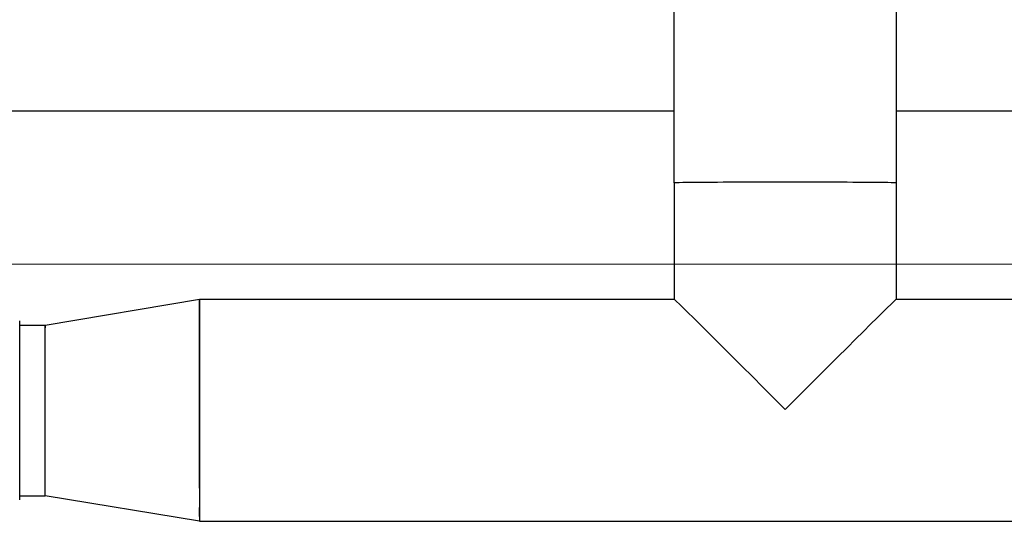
# Model space of a CAD drawing. Extents: x -89225 to 110569, y 13360 to 87647.
# Tile 371 of 478: x 46460 to 47432, y 83984 to 84479. Entities that reach past the tile are written whole.
import ezdxf

# ---------------------------------------------------------------- set-up
doc = ezdxf.new("R2010")
doc.units = 0
doc.layers.add('Beluchtingstank', color=253, linetype='Continuous')
doc.layers.add('Iv-Lines 035', color=4, linetype='Continuous')

# ---------------------------------------------------------------- blocks, each defined once
blk = doc.blocks.new('Leidingwerk beluchtingsinstallatie')
for p, q in [((1293669.37, -919844.57), (1294427.67, -919844.57)), ((1294646.75, -919844.57), (1295886.49, -919844.57)), ((1294427.67, -919915.72), (1294427.67, -920030.37)), ((1294646.75, -919915.72), (1294646.75, -920030.37)), ((1293806.8, -920055.95), (1293959.21, -920030.37)), ((1293959.21, -920030.37), (1294427.67, -920030.37)), ((1294646.75, -920030.37), (1295115.21, -920030.37)), ((1293781.81, -920055.95), (1293806.8, -920055.95)), ((1293781.81, -920224.23), (1293806.8, -920224.23)), ((1293959.21, -920249.45), (1293806.8, -920224.23)), ((1293959.21, -920249.45), (1295115.21, -920249.45))]:
    blk.add_line(p, q)
for centre, major_axis, ratio, start_param, end_param in [((1294537.21, -919915.72), (109.54, 0), 0.006997, 0, 3.141593), ((1294537.21, -919915.72), (-109.54, 0), 0.006997, 3.141593, 6.283185), ((1293959.21, -920139.91), (0, 109.54), 0.000191, 3.933985, 6.290178), ((1294537.21, -920139.91), (-109.54, 109.54), 0.003594, 4.715792, 6.279591), ((1294537.21, -920139.91), (-109.54, -109.54), 0.003403, 3.144996, 4.708795), ((1293781.8, -920140.09), (0, 89.15), 0.000191, 3.281749, 6.157022), ((1293806.8, -920140.09), (0, 84.14), 0.000191, 3.933985, 6.283181), ((1293806.8, -920140.09), (0, -84.14), 0.000191, 0.292721, 0.506671), ((1293959.21, -920139.91), (0, -109.54), 0.000191, 0.292721, 0.506671), ((1293959.21, -920139.91), (0, -109.54), 0.000191, 6.283145, 6.290182)]:
    blk.add_ellipse(centre, major_axis=major_axis, ratio=ratio, start_param=start_param, end_param=end_param)
for points, knots in [([(1294427.65, -919610.07), (1294427.66, -919609.72), (1294427.67, -919609.34), (1294427.7, -919608.45), (1294427.73, -919607.94), (1294427.81, -919606.42), (1294427.87, -919605.39), (1294428.17, -919601.62), (1294428.5, -919598.87), (1294430.17, -919588.13), (1294432.34, -919580.2), (1294438.96, -919563.5), (1294443.89, -919554.76), (1294455.8, -919539.03), (1294462.9, -919531.91), (1294478.61, -919519.94), (1294487.36, -919514.98), (1294505.7, -919507.66), (1294515.46, -919505.23), (1294535.09, -919503.08), (1294545.15, -919503.36), (1294564.63, -919506.56), (1294574.25, -919509.51), (1294592.17, -919517.82), (1294600.64, -919523.24), (1294615.67, -919536.04), (1294622.38, -919543.54), (1294633.44, -919559.9), (1294637.89, -919568.92), (1294642.58, -919582.93), (1294643.83, -919587.7), (1294645.67, -919597.34), (1294646.27, -919602.31), (1294646.56, -919607.76), (1294646.59, -919608.37), (1294646.63, -919609.48), (1294646.65, -919609.98), (1294646.67, -919610.76), (1294646.67, -919611.05), (1294646.68, -919611.47), (1294646.68, -919611.62), (1294646.68, -919611.95), (1294646.69, -919612.08), (1294646.69, -919612.47), (1294646.69, -919612.61), (1294646.69, -919613.18), (1294646.69, -919613.54), (1294646.7, -919615.57), (1294646.7, -919618.13), (1294646.71, -919625.92), (1294646.71, -919631.37), (1294646.72, -919644.64), (1294646.72, -919652.46), (1294646.72, -919670.29), (1294646.73, -919680.36), (1294646.73, -919702.42), (1294646.73, -919714.48), (1294646.74, -919740.19), (1294646.74, -919753.93), (1294646.74, -919782.63), (1294646.74, -919797.68), (1294646.75, -919828.61), (1294646.75, -919844.59), (1294646.75, -919876.93), (1294646.75, -919893.41), (1294646.75, -919911.82), (1294646.75, -919913.77), (1294646.75, -919915.72)], [0, 0, 0, 0, 0.12718, 0.12718, 0.283913, 0.283913, 0.594211, 0.594211, 1.421485, 1.421485, 3.857222, 3.857222, 6.812744, 6.812744, 9.775271, 9.775271, 12.737801, 12.737801, 15.700333, 15.700333, 18.662866, 18.662866, 21.625399, 21.625399, 24.587932, 24.587932, 27.550464, 27.550464, 30.512992, 30.512992, 31.983872, 31.983872, 33.459612, 33.459612, 33.648276, 33.648276, 33.814186, 33.814186, 33.960269, 33.960269, 34.086158, 34.086158, 34.304612, 34.304612, 34.819328, 34.819328, 36.361659, 36.361659, 41.000266, 41.000266, 46.06745, 46.06745, 51.018277, 51.018277, 55.961062, 55.961062, 60.901986, 60.901986, 65.842249, 65.842249, 70.782218, 70.782218, 75.722042, 75.722042, 80.66179, 80.66179, 81.246224, 81.246224, 81.246224, 81.246224]), ([(1294427.67, -919915.72), (1294427.67, -919899.22), (1294427.67, -919882.67), (1294427.67, -919850.18), (1294427.67, -919834.13), (1294427.66, -919803), (1294427.66, -919787.82), (1294427.66, -919758.83), (1294427.66, -919744.93), (1294427.65, -919718.84), (1294427.65, -919706.58), (1294427.65, -919684.08), (1294427.64, -919673.78), (1294427.64, -919655.47), (1294427.64, -919647.4), (1294427.63, -919633.75), (1294427.63, -919628.13), (1294427.62, -919619.52), (1294427.62, -919616.48), (1294427.61, -919614.27), (1294427.61, -919613.82), (1294427.61, -919613.82)], [0.000015, 0.000015, 0.000015, 0.000015, 4.949975, 4.949975, 9.888951, 9.888951, 14.827945, 14.827945, 19.766871, 19.766871, 24.705663, 24.705663, 29.644189, 29.644189, 34.582128, 34.582128, 39.518485, 39.518485, 44.44876, 44.44876, 46.356262, 46.356262, 46.356262, 46.356262]), ([(1293959.21, -920030.37), (1293959.21, -920030.37), (1293959.21, -920032.34), (1293959.21, -920036.17), (1293959.22, -920038.95), (1293959.22, -920042.7), (1293959.22, -920047.3), (1293959.22, -920051.48), (1293959.22, -920056.37), (1293959.22, -920061.92), (1293959.22, -920071.03), (1293959.23, -920081.67), (1293959.23, -920093.39), (1293959.23, -920104.05), (1293959.23, -920115.53), (1293959.23, -920127.21), (1293959.23, -920131.17), (1293959.23, -920135.15), (1293959.23, -920139.15)], [-17.180061, -17.180061, -17.180061, -17.180061, -13.584257, -13.584257, -13.584257, -10.986652, -10.986652, -10.986652, -8.622278, -8.622278, -8.622278, -4.732698, -4.732698, -4.732698, -1.197554, -1.197554, -1.197554, -0.000001, -0.000001, -0.000001, -0.000001]), ([(1293806.82, -920139.5), (1293806.82, -920128.46), (1293806.82, -920117.47), (1293806.82, -920107.31), (1293806.82, -920099.42), (1293806.82, -920092.1), (1293806.82, -920085.59), (1293806.81, -920083.72), (1293806.81, -920081.91), (1293806.81, -920080.18), (1293806.81, -920073.86), (1293806.81, -920068.63), (1293806.81, -920064.66), (1293806.81, -920061.33), (1293806.81, -920058.91), (1293806.81, -920057.49), (1293806.81, -920056.43), (1293806.8, -920055.91), (1293806.8, -920055.95), (1293806.8, -920056), (1293806.8, -920056.93), (1293806.8, -920058.72)], [-26.510086, -26.510086, -26.510086, -26.510086, -23.198038, -23.198038, -23.198038, -20.626758, -20.626758, -20.626758, -19.887131, -19.887131, -19.887131, -17.188978, -17.188978, -17.188978, -14.930308, -14.930308, -14.930308, -13.255044, -13.255044, -13.255044, -11.140742, -11.140742, -11.140742, -11.140742]), ([(1293806.82, -920163.24), (1293806.82, -920157.96), (1293806.82, -920152.52), (1293806.82, -920147.05), (1293806.82, -920144.54), (1293806.82, -920142.02), (1293806.82, -920139.5)], [-2.406673, -2.406673, -2.406673, -2.406673, -0.756669, -0.756669, -0.756669, -0.000001, -0.000001, -0.000001, -0.000001]), ([(1293959.23, -920139.15), (1293959.23, -920151.72), (1293959.23, -920164.29), (1293959.23, -920176.14), (1293959.23, -920184.84), (1293959.23, -920193.15), (1293959.23, -920200.78), (1293959.22, -920206.51), (1293959.22, -920211.88), (1293959.22, -920216.82), (1293959.22, -920224.24), (1293959.22, -920230.54), (1293959.22, -920235.58), (1293959.22, -920240.55), (1293959.21, -920244.29), (1293959.21, -920246.6), (1293959.21, -920248.43), (1293959.21, -920249.39), (1293959.21, -920249.45), (1293959.21, -920249.45), (1293959.21, -920249.45), (1293959.21, -920249.45)], [-34.512893, -34.512893, -34.512893, -34.512893, -30.739256, -30.739256, -30.739256, -27.970219, -27.970219, -27.970219, -25.890615, -25.890615, -25.890615, -22.77179, -22.77179, -22.77179, -19.693565, -19.693565, -19.693565, -17.256447, -17.256447, -17.256447, -17.179805, -17.179805, -17.179805, -17.179805]), ([(1293806.81, -920213.66), (1293806.81, -920211.69), (1293806.81, -920209.46), (1293806.81, -920207), (1293806.81, -920204.61), (1293806.81, -920201.99), (1293806.81, -920199.17), (1293806.82, -920193.43), (1293806.82, -920186.94), (1293806.82, -920179.89)], [-9.036378, -9.036378, -9.036378, -9.036378, -7.811643, -7.811643, -7.811643, -6.622955, -6.622955, -6.622955, -4.209801, -4.209801, -4.209801, -4.209801]), ([(1293806.8, -920224.23), (1293806.8, -920224.23), (1293806.8, -920224.23), (1293806.8, -920224.23), (1293806.8, -920224.17), (1293806.81, -920222.96), (1293806.81, -920220.65)], [-13.313914, -13.313914, -13.313914, -13.313914, -13.255043, -13.255043, -13.255043, -10.841451, -10.841451, -10.841451, -10.841451])]:
    blk.add_open_spline(points, degree=3, knots=knots)

msp = doc.modelspace()

# ---------------------------------------------------------------- linework, layer by layer
at = {"layer": 'Beluchtingstank', "lineweight": 9, "ltscale": 0.01}
msp.add_line((30135.88, 84237.71), (53025.88, 84237.71), dxfattribs=at)

# ---------------------------------------------------------------- block references
at = {"layer": 'Iv-Lines 035'}
msp.add_blockref('Leidingwerk beluchtingsinstallatie', (-1247321.42, 1004233.53), dxfattribs=at)

doc.saveas('drawing.dxf')
